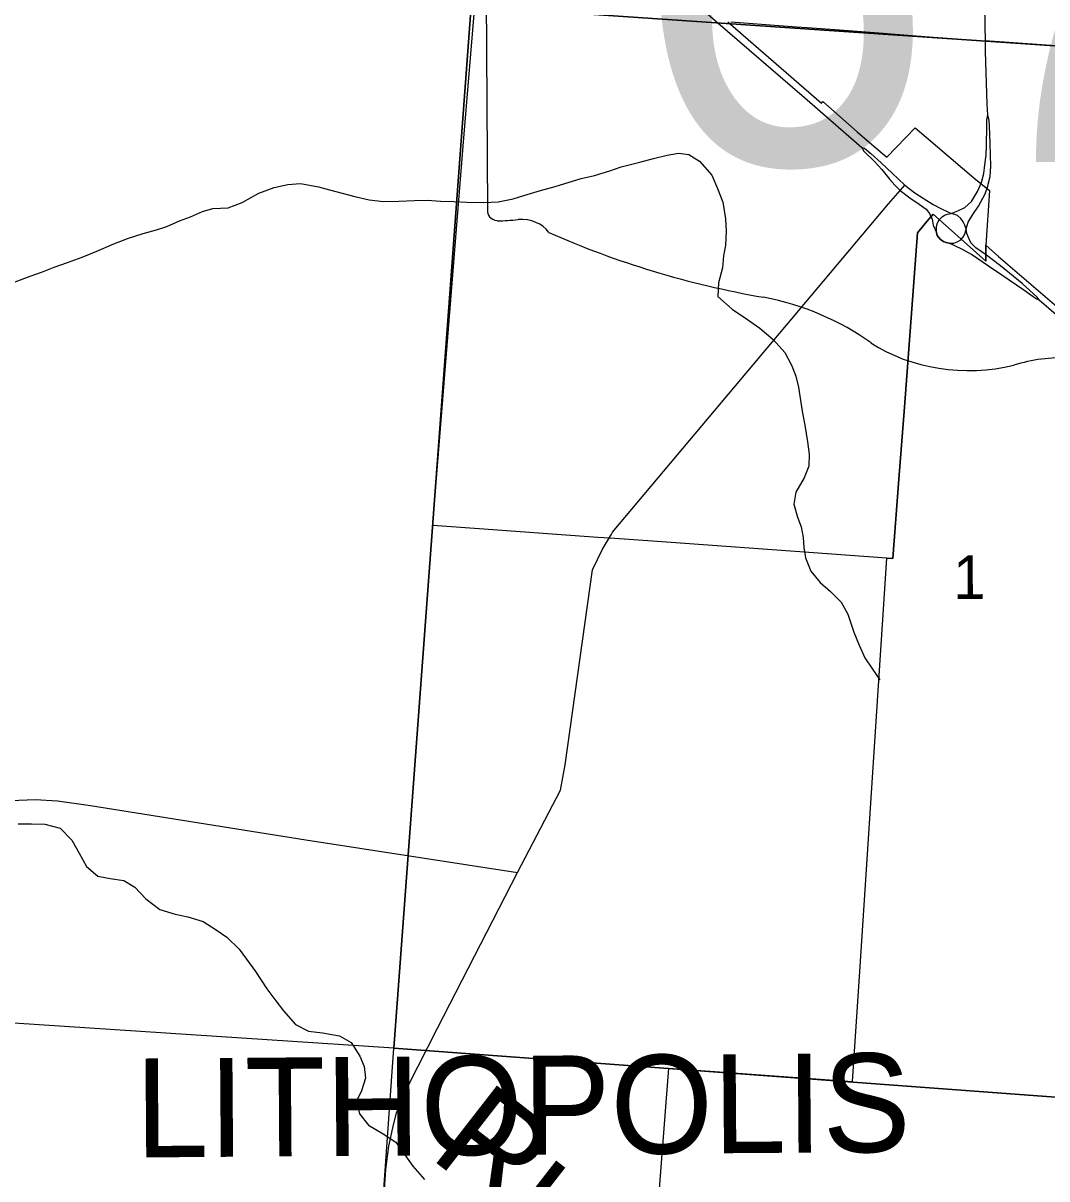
# Model space of a CAD drawing. Extents: x 114604 to 551442, y 316898 to 567001.
# Drawn here: x 248711 to 253912, y 331169 to 337042 of the extents above; entities that cross this region are included whole.
import ezdxf

# ---------------------------------------------------------------- set-up
doc = ezdxf.new("R2010")
doc.units = 0
for name, color, linetype in [('_CIVIL_CONSTRUCTION', 7, 'Continuous'), ('GE_P_Alignment_1000_Cardinal_Points', 7, 'Continuous'), ('GE_P_Alignment_100_Stations', 7, 'Continuous'), ('GE_P_Alignment_500_Bearings', 7, 'Continuous'), ('GE_P_Alignment_500_Curve_Data', 7, 'Continuous'), ('PM_P_Cells', 7, 'Continuous'), ('PM_P_Stop_Line', 7, 'Continuous'), ('PV_X_Curb', 7, 'Continuous'), ('SH_Named_Boundary', 7, 'Continuous'), ('SN_P_Signs', 7, 'Continuous')]:
    doc.layers.add(name, color=color, linetype=linetype)

msp = doc.modelspace()

# ---------------------------------------------------------------- linework, layer by layer
at = {"layer": '_CIVIL_CONSTRUCTION'}
for points in [[(253599.2, 336945.1), (253596.3, 337125.9), (253598.7, 337214.8), (253602.3, 337285.2), (253606.7, 337367.4), (253618.8, 337506), (253637, 337696.1), (253672.9, 338219.2), (253692.8, 338542.4), (253738.8, 339215.2), (253768.4, 339741), (253813, 340493.9), (253858.4, 341152.1), (253896.5, 341542.2), (253933.1, 342176), (253958.8, 342473.4), (253989.5, 342855.2), (254045.3, 343512), (254054.1, 343638.1), (254094.2, 344090.5)], [(253611.3, 336575.9), (253608.6, 336631.2), (253600.5, 336897.2), (253599.3, 336939.8), (253599.2, 336945.1)], [(253351.8, 335978.5), (253350.4, 335992.8), (253351.3, 336009), (253356.1, 336026.7), (253365.4, 336042.4), (253379.1, 336057.3), (253391.3, 336066), (253406.8, 336072.2), (253425.8, 336075.4), (253459.4, 336088.6), (253495.3, 336105.3), (253528.1, 336135.5), (253559.4, 336186.1), (253580.4, 336233.1), (253590.9, 336277.9), (253597.1, 336322.3), (253603.3, 336371.5), (253604.8, 336420.7), (253605.9, 336516.7), (253607.4, 336550), (253611.3, 336575.9)], [(253613.9, 336224.3), (253623.1, 336263.2), (253626.9, 336316), (253623.3, 336430.6), (253620.6, 336520.2), (253619, 336548), (253611.3, 336575.9)], [(253502.1, 335996.4), (253511.6, 336031.2), (253535.6, 336070.2), (253563.8, 336112.1), (253597.4, 336174.1), (253611.7, 336214.5), (253613.9, 336224.3)], [(253415.1, 335924.2), (253406.3, 335925.3), (253387.6, 335930.3), (253369.2, 335944.3), (253354.2, 335962.6), (253351.8, 335978.5)], [(253634.1, 335841), (253604.5, 335863.1), (253550.7, 335900.9), (253526.2, 335925), (253512.8, 335952.7), (253505.1, 335972.8), (253502.1, 335996.4)], [(253872.8, 335633.7), (253853.3, 335642.6), (253795.4, 335685.9), (253683, 335762.2), (253615.3, 335807.6), (253529.4, 335866), (253483.4, 335892.7), (253444.4, 335911.2), (253415.1, 335924.2)], [(253872.8, 335633.7), (253862.3, 335650.3), (253785.4, 335719.2), (253676.4, 335809.4), (253634.1, 335841)], [(256094.5, 333693.1), (255769.6, 334001.7), (255543.9, 334204.8), (255364.2, 334356.2), (255350.6, 334367.7), (254400.8, 335178.1), (253872.8, 335633.7)]]:
    msp.add_lwpolyline(points, dxfattribs=at)
at = {"layer": 'GE_P_Alignment_1000_Cardinal_Points'}
msp.add_lwpolyline([(242714.6, 333488.8), (245396.8, 333462.8), (246329.4, 333458.7), (246595.8, 333458.5), (247250.7, 333516.3), (247352.5, 333521.3), (247418.6, 333516.4), (247481.5, 333505.7), (247556.4, 333470.8), (247668.5, 333401.2), (247973.4, 333179.2), (248032.1, 333147.2), (248107, 333121.7), (248230.6, 333107.4), (248523.4, 333086.4), (248772.2, 333096.2), (248886, 333089.4), (249054, 333066.8), (250147.1, 332892.8), (251222.7, 332725.8)], dxfattribs=at)
at = {"layer": 'GE_P_Alignment_100_Stations'}
for points in [[(252291.2, 337048.4), (252472.9, 336890.5), (252766.8, 336635.2), (252773.7, 336643.3), (252860.2, 336568.4), (252947.6, 336490), (253020.1, 336427.2), (253098.8, 336361.6), (253243.1, 336509.4), (253298.1, 336462.6), (253540.3, 336256.7), (253619.5, 336191), (253600.8, 335913.1), (253601.5, 335832.9), (253334.8, 336071.2), (253301.4, 336034.1), (253254.1, 335976.8), (253187.7, 335091.1), (253160.2, 334724.6), (253130, 334322), (253099.1, 334324.1), (252515.5, 334365.9), (251979.8, 334404.1), (251717.4, 334422.9), (251629.9, 334429.1), (251028.2, 334472.1), (250791.7, 334489), (250809.3, 334707.6), (250947.2, 336416.9), (251003.2, 337109.5)], [(253979.1, 336925.3), (253670.4, 336947.6), (253620, 336950.7), (253572.1, 336951.8), (253336.4, 336969.9), (253140.5, 336984.6), (253080.9, 336989.1), (252882.5, 337004), (252694.4, 337018.2), (252640.4, 337022.2), (252305.6, 337047.3)], [(251882.3, 330330.9), (251991.5, 331731.4), (252644.8, 331684.8), (252925, 331664.8), (252960.8, 332222.8), (253099.1, 334324.1), (253130, 334322), (253160.2, 334724.6), (253187.7, 335091.1), (253254.1, 335976.8), (253301.4, 336034.1), (253334.8, 336071.2), (253601.5, 335832.9), (253600.8, 335913.1), (253666, 335855.7), (254057.4, 335521.2)]]:
    msp.add_lwpolyline(points, dxfattribs=at)
at = {"layer": 'GE_P_Alignment_500_Bearings'}
for points in [[(251830.8, 337403.5), (252228.7, 337053.1), (252680.7, 336664.4), (252971, 336410)], [(252971, 336410), (252982.5, 336391.9), (253036.4, 336338.9), (253072.8, 336298.1), (253114.1, 336247.7), (253138.6, 336219.4), (253165.9, 336191.3), (253216.2, 336154), (253263.7, 336122.4)], [(252971, 336410), (252984.6, 336406.9), (253017.3, 336379.3), (253070.3, 336331.7), (253126.4, 336279.5), (253189.6, 336218.4), (253240.9, 336180.1), (253282.8, 336152), (253334.6, 336120.3), (253375.7, 336098.8), (253404.4, 336085.2), (253425.8, 336075.4)], [(251697.6, 334442), (251705.7, 334455.7), (253107, 336124), (253165.9, 336191.3), (253189.6, 336218.4)], [(253263.7, 336122.4), (253299.3, 336096.3), (253315.9, 336074.4), (253328.6, 336046.3), (253334.8, 336015.4), (253343.9, 335993.3), (253351.8, 335978.5)], [(253502.1, 335996.4), (253495.5, 336016), (253487.3, 336032.9), (253474.2, 336050.2), (253456.9, 336064.4), (253443.8, 336070.3), (253425.8, 336075.4)], [(253351.8, 335978.5), (253354.2, 335962.6), (253369.2, 335944.3), (253387.6, 335930.3), (253406.3, 335925.3), (253415.1, 335924.2)], [(253415.1, 335924.2), (253438.9, 335924.7), (253456.3, 335930.6), (253475.2, 335941.4), (253485.3, 335952.9), (253493.3, 335966.5), (253497.9, 335981.7), (253502.1, 335996.4)], [(250816.7, 331934.6), (251222.7, 332725.8), (251440.8, 333144.7), (251464.2, 333273.3), (251602.9, 334264), (251654.2, 334368.6), (251694.9, 334437.4), (251697.6, 334442)], [(250499.9, 330420.1), (250553.4, 331216.3), (250568.4, 331335.6), (250588.8, 331428), (250608.4, 331504.6), (250668.6, 331646), (250816.7, 331934.6)]]:
    msp.add_lwpolyline(points, dxfattribs=at)
at = {"layer": 'GE_P_Alignment_500_Curve_Data'}
msp.add_line((251047.4, 339262.9), (251070.3, 336092.8), dxfattribs=at)
for centre, major_axis, start_param, end_param in [((251130.7, 336086.3), (61, 0.4), 3.00124, 4.508301), ((251137.6, 336410.7), (465.7, 3.4), 4.665946, 4.897461), ((251236.5, 335911.1), (167.9, 1.2), 0.519207, 1.627899), ((253335.8, 338774.7), (3998.3, 28.9), 4.195996, 4.488959), ((252173.4, 334676.6), (1251, 9), 0.823519, 1.323588), ((253517.5, 335911.9), (793.8, 5.7), 4.026481, 4.996735), ((253984.1, 334819.2), (652.3, 4.7), 1.495662, 1.94098)]:
    msp.add_ellipse(centre, major_axis=major_axis, ratio=0.8, start_param=start_param, end_param=end_param, dxfattribs=at)
at = {"layer": 'PM_P_Cells'}
for points in [[(248671.2, 335728.2), (248747, 335756.6), (248808.8, 335779), (248868.7, 335801.3), (248936.5, 335825.7), (249010.3, 335852.1), (249086.1, 335882.6), (249171.8, 335921.1), (249245.6, 335949.5), (249321.4, 335973.9), (249389.3, 335992.3), (249441.2, 336008.6), (249505, 336037), (249560.8, 336057.3), (249622.6, 336085.7), (249674.5, 336100), (249752.4, 336104.4), (249824.2, 336130.8), (249908, 336177.3), (249985.7, 336207.7), (250055.6, 336222.1), (250119.5, 336226.5), (250211.5, 336210.9), (250267.5, 336195.2), (250331.6, 336177.5), (250395.6, 336161.9), (250469.6, 336144.2), (250541.6, 336136.6), (250619.5, 336137), (250699.4, 336141.4), (250765.3, 336141.8), (250831.3, 336138.1), (250899.2, 336136.5), (250965.2, 336132.8), (251051.1, 336131.3), (251125, 336133.7), (251200.9, 336150.1), (251254.8, 336166.4), (251338.6, 336190.9), (251414.4, 336211.3), (251484.3, 336233.7), (251546.1, 336252.1), (251614, 336268.4), (251691.8, 336290.9), (251749.6, 336311.2), (251843.4, 336335.7), (251913.3, 336354.1), (251983.2, 336370.5), (252041.1, 336380.8), (252093, 336375.1), (252147.2, 336341.3), (252209.4, 336269.6), (252237.7, 336201.6), (252266, 336131.7), (252278.4, 336047.7)], [(252278.4, 336047.7), (252282.7, 335985.6), (252279, 335913.5), (252269.3, 335859.4), (252263.6, 335799.3), (252243.9, 335723.1), (252240.3, 335653), (252312.5, 335589.3), (252386.6, 335539.6), (252452.8, 335491.9), (252521, 335434.2), (252581.3, 335368.5), (252615.5, 335300.6), (252635.8, 335248.6), (252650, 335192.6), (252658.3, 335136.6), (252670.6, 335060.6), (252682.9, 334998.6), (252695.3, 334914.5), (252703.5, 334852.5), (252701.8, 334790.4), (252678.1, 334732.2), (252636.5, 334657.9), (252626.8, 334597.8), (252645.1, 334531.8), (252663.3, 334481.8), (252673.5, 334427.8), (252677.8, 334377.8), (252686, 334325.8), (252712.3, 334257.8), (252760.5, 334200), (252812.7, 334154.2), (252866.9, 334100.4), (252901.1, 334038.5), (252931.5, 333946.6), (252957.8, 333880.6), (252986.1, 333816.7), (253026.3, 333758.9), (253062.5, 333705)], [(248685.9, 332972.7), (248753.8, 332973.1), (248821.8, 332971.5), (248899.8, 332951.9), (248958, 332890.1), (248996.3, 332824.2), (249032.6, 332756.3), (249090.8, 332706.6), (249152.8, 332694.9), (249222.7, 332685.2), (249278.9, 332651.5), (249335.1, 332591.7), (249405.3, 332538), (249483.3, 332514.4), (249547.3, 332500.7), (249625.3, 332477.1), (249691.5, 332435.4), (249745.6, 332397.6), (249807.8, 332335.9), (249846, 332286), (249892.3, 332222.2), (249948.6, 332134.4), (249994.9, 332074.5), (250033.1, 332022.7), (250095.3, 331952.9), (250161.4, 331919.2), (250231.4, 331911.6), (250317.4, 331896), (250377.5, 331862.3), (250421.8, 331792.5), (250444, 331740.5), (250450.3, 331680.5), (250430.6, 331616.3), (250404.9, 331564.1), (250419.1, 331500.1), (250465.4, 331442.2), (250539.5, 331398.6), (250603.6, 331354.9), (250649.9, 331291), (250690.1, 331233.2), (250750.4, 331165.4)]]:
    msp.add_lwpolyline(points, dxfattribs=at)
at = {"layer": 'SN_P_Signs'}
for points in [[(251238.9, 342563.4), (256651.3, 342184), (256293.8, 336767.8), (250987.6, 337127.6), (250869.5, 337131.1)], [(245711.3, 337489.5), (250869.5, 337131.1), (250987.6, 337127.6), (250593.6, 331833.1), (245315.4, 332181.1)], [(250987.6, 337127.6), (256293.8, 336767.8), (255948.4, 331823.4), (255923.1, 331439.4), (250593.6, 331833.1)], [(250593.6, 331833.1), (255923.1, 331439.4), (255579.8, 326451.1), (255562, 326163), (250217.8, 326517.6)]]:
    msp.add_lwpolyline(points, close=True, dxfattribs=at)

# ---------------------------------------------------------------- texts
at = {"layer": 'GE_P_Alignment_500_Curve_Data'}
msp.add_text('674', height=2088.46, rotation=0.41433, dxfattribs=at).set_placement((251805.6, 336321.7))
at = {"layer": 'PM_P_Stop_Line'}
msp.add_text('Run', height=500.07, rotation=322.12744, dxfattribs=at).set_placement((250767.6, 331282.6))
at = {"layer": 'PV_X_Curb'}
msp.add_text('1', height=221, rotation=0.4143, dxfattribs=at).set_placement((253435.7, 334115.4))
at = {"layer": 'SH_Named_Boundary'}
for p in [(249281.6, 331277.9), (249281.8, 331280.4)]:
    msp.add_text('LITHOPOLIS', height=500.04, rotation=0.41418, dxfattribs=at).set_placement(p)

doc.saveas('drawing.dxf')
